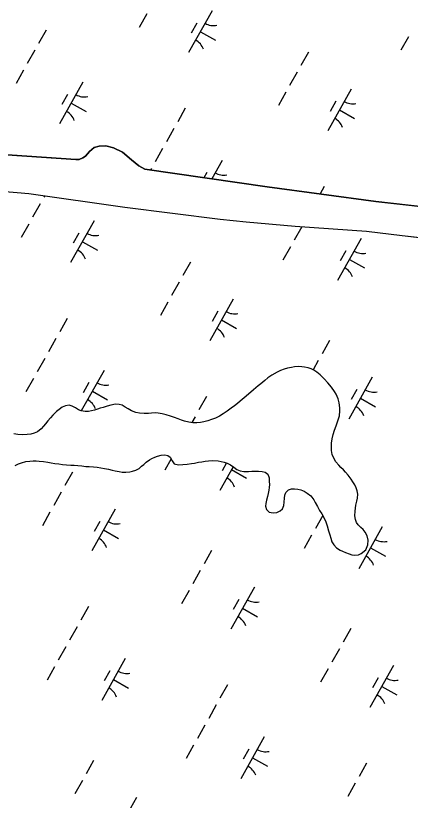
# Model space of a CAD drawing. Extents: x 3913936 to 3933962, y 195330 to 217741.
# Drawn here: x 3920052 to 3920463, y 204741 to 205558 of the extents above; entities that cross this region are included whole.
import ezdxf

# ---------------------------------------------------------------- set-up
doc = ezdxf.new("R2010")
doc.units = 0
doc.layers.add('V-TOPO-SHOR', color=7, linetype='Continuous')
doc.layers.add('V-WETL-SWMP', color=7, linetype='Continuous')

msp = doc.modelspace()

# ---------------------------------------------------------------- linework, layer by layer
at = {"layer": 'V-TOPO-SHOR'}
for points in [[(3920021.93, 205414.87), (3920114.46, 205408.75), (3920118.08, 205408.78), (3920121.95, 205410.37), (3920124.52, 205412.21), (3920128.62, 205416.91), (3920133.77, 205421.1), (3920138.93, 205422.7), (3920145.92, 205422.77), (3920153.71, 205420.77), (3920163.08, 205416.2), (3920172.48, 205408.25), (3920180.05, 205402.11), (3920186.3, 205398.54), (3920313.9, 205380.31), (3920427.23, 205365.05), (3920501.9, 205356.42)], [(3919975.63, 205380.75), (3920065.57, 205373.31), (3920165.69, 205358.96), (3920265, 205346.42), (3920292.22, 205343.57), (3920343.03, 205339.38), (3920417.41, 205334.12), (3920454.75, 205329.55), (3920508.42, 205323.32), (3920561.37, 205311.64), (3920666.24, 205286.98), (3920722.56, 205274.55), (3920757.09, 205265.81), (3920778.39, 205259.53), (3920787.49, 205255.73), (3920796.86, 205250.12), (3920805.74, 205242.69), (3920813.58, 205235.26), (3920818.55, 205229.87), (3920825.1, 205221.64), (3920829.84, 205214.17), (3920835.1, 205204.9), (3920847.73, 205181.09)]]:
    msp.add_lwpolyline(points, dxfattribs=at)
at = {"layer": 'V-WETL-SWMP'}
for p, q in [((3920256.54, 205563.58), (3920232.04, 205520)), ((3920188.44, 205560.23), (3920180.6, 205546.28)), ((3920240.5, 205550.8), (3920234.62, 205540.34)), ((3920083.53, 205543.49), (3920075.69, 205529.54)), ((3920244.29, 205541.79), (3920259.98, 205532.97)), ((3920461.22, 205536.47), (3920453.38, 205522.52)), ((3920071.77, 205522.57), (3920063.93, 205508.62)), ((3920356.96, 205520.56), (3920349.12, 205506.61)), ((3920060.01, 205501.65), (3920052.17, 205487.7)), ((3920345.2, 205499.64), (3920337.36, 205485.69)), ((3920121.93, 205489.29), (3920097.43, 205445.71)), ((3920401.54, 205482.08), (3920377.03, 205438.49)), ((3920105.9, 205476.51), (3920100.02, 205466.05)), ((3920333.44, 205478.72), (3920325.6, 205464.77)), ((3920109.68, 205467.5), (3920125.37, 205458.68)), ((3920385.5, 205469.29), (3920379.62, 205458.83)), ((3920228.53, 205461.98), (3920220.69, 205448.03)), ((3920389.28, 205460.28), (3920404.98, 205451.46)), ((3920216.77, 205441.06), (3920208.92, 205427.11)), ((3920138.93, 205422.7), (3920133.77, 205421.1)), ((3920145.92, 205422.77), (3920138.93, 205422.7)), ((3920153.71, 205420.77), (3920145.92, 205422.77)), ((3920114.46, 205408.75), (3920021.93, 205414.87)), ((3920128.62, 205416.91), (3920124.52, 205412.21)), ((3920133.77, 205421.1), (3920128.62, 205416.91)), ((3920163.08, 205416.19), (3920153.71, 205420.77)), ((3920172.48, 205408.25), (3920163.08, 205416.19)), ((3920205, 205420.14), (3920197.16, 205406.19)), ((3920118.08, 205408.78), (3920114.46, 205408.75)), ((3920121.95, 205410.37), (3920118.08, 205408.78)), ((3920124.52, 205412.21), (3920121.95, 205410.37)), ((3920180.05, 205402.11), (3920172.48, 205408.25)), ((3920266.93, 205407.79), (3920256.13, 205388.56)), ((3920186.3, 205398.54), (3920180.05, 205402.11)), ((3920313.9, 205380.31), (3920186.3, 205398.54)), ((3920193.24, 205399.22), (3920192.38, 205397.67)), ((3920250.9, 205395), (3920247.93, 205389.73)), ((3919975.63, 205380.75), (3920065.57, 205373.3)), ((3920065.57, 205373.3), (3920165.68, 205358.96)), ((3920427.23, 205365.05), (3920313.9, 205380.31)), ((3920373.52, 205380.47), (3920369.24, 205372.86)), ((3920082.04, 205370.95), (3920081.15, 205369.36)), ((3920501.9, 205356.42), (3920427.23, 205365.05)), ((3920077.23, 205362.39), (3920069.39, 205348.44)), ((3920165.68, 205358.96), (3920265, 205346.42)), ((3920065.47, 205341.47), (3920057.63, 205327.52)), ((3920133.56, 205344.83), (3920109.06, 205301.24)), ((3920265, 205346.42), (3920292.22, 205343.57)), ((3920292.22, 205343.57), (3920343.03, 205339.38)), ((3920117.53, 205332.04), (3920111.65, 205321.58)), ((3920350, 205338.63), (3920342.16, 205324.68)), ((3920343.03, 205339.38), (3920417.41, 205334.12)), ((3920417.41, 205334.12), (3920454.75, 205329.55)), ((3920411.93, 205326.28), (3920387.43, 205282.69)), ((3920454.75, 205329.55), (3920508.42, 205323.32)), ((3920121.31, 205323.03), (3920137, 205314.21)), ((3920338.24, 205317.71), (3920330.4, 205303.76)), ((3920395.89, 205313.49), (3920390.01, 205303.03)), ((3920233.99, 205301.8), (3920226.15, 205287.85)), ((3920399.68, 205304.48), (3920415.37, 205295.66)), ((3920222.22, 205280.88), (3920214.38, 205266.93)), ((3920210.46, 205259.96), (3920202.62, 205246.01)), ((3920278.56, 205263.32), (3920254.06, 205219.73)), ((3920262.53, 205250.53), (3920256.65, 205240.07)), ((3920105.55, 205243.22), (3920097.71, 205229.27)), ((3920266.31, 205241.52), (3920282, 205232.7)), ((3920093.79, 205222.3), (3920085.95, 205208.35)), ((3920378.98, 205220.29), (3920371.14, 205206.34)), ((3920082.03, 205201.38), (3920074.19, 205187.43)), ((3920342.29, 205192.86), (3920339.19, 205192.18)), ((3920346.56, 205193.03), (3920342.29, 205192.86)), ((3920349.93, 205192.8), (3920346.56, 205193.03)), ((3920353.04, 205192.44), (3920349.93, 205192.8)), ((3920367.22, 205199.37), (3920361.77, 205189.66)), ((3920143.96, 205189.03), (3920120.2, 205146.75)), ((3920324.23, 205187), (3920318.95, 205183.97)), ((3920327.96, 205188.97), (3920324.23, 205187)), ((3920331.57, 205190.3), (3920327.96, 205188.97)), ((3920335.32, 205191.24), (3920331.57, 205190.3)), ((3920339.19, 205192.18), (3920335.32, 205191.24)), ((3920356.67, 205191.57), (3920353.04, 205192.44)), ((3920359.65, 205190.69), (3920356.67, 205191.57)), ((3920362.77, 205189.17), (3920359.65, 205190.69)), ((3920365.64, 205187.13), (3920362.77, 205189.17)), ((3920369.29, 205184.31), (3920365.64, 205187.13)), ((3920070.27, 205180.46), (3920062.43, 205166.51)), ((3920311.5, 205178.47), (3920307.26, 205175.06)), ((3920314.71, 205181.09), (3920311.5, 205178.47)), ((3920318.95, 205183.97), (3920314.71, 205181.09)), ((3920373.21, 205180.34), (3920369.29, 205184.31)), ((3920377.26, 205175.98), (3920373.21, 205180.34)), ((3920423.56, 205181.81), (3920399.06, 205138.22)), ((3920127.92, 205176.24), (3920122.04, 205165.78)), ((3920299.68, 205168.78), (3920294.54, 205164.33)), ((3920304.69, 205172.97), (3920299.68, 205168.78)), ((3920307.26, 205175.06), (3920304.69, 205172.97)), ((3920381.05, 205171.48), (3920377.26, 205175.98)), ((3920384.2, 205167.11), (3920381.05, 205171.48)), ((3920407.52, 205169.03), (3920401.64, 205158.56)), ((3920131.71, 205167.23), (3920147.4, 205158.41)), ((3920250.55, 205161.71), (3920242.71, 205147.76)), ((3920289.92, 205160.41), (3920285.94, 205156.88)), ((3920294.54, 205164.33), (3920289.92, 205160.41)), ((3920385.78, 205164.28), (3920384.2, 205167.11)), ((3920387.9, 205159.25), (3920385.78, 205164.28)), ((3920103.65, 205152.07), (3920100.17, 205150.74)), ((3920107.53, 205152.62), (3920103.65, 205152.07)), ((3920110.51, 205151.87), (3920107.53, 205152.62)), ((3920150.88, 205152.9), (3920147.13, 205151.82)), ((3920155.92, 205153.72), (3920150.88, 205152.9)), ((3920159.67, 205153.5), (3920155.92, 205153.72)), ((3920162.79, 205152.62), (3920159.67, 205153.5)), ((3920166.04, 205150.84), (3920162.79, 205152.62)), ((3920279.91, 205152.16), (3920276.31, 205149.67)), ((3920282.99, 205154.52), (3920279.91, 205152.16)), ((3920285.94, 205156.88), (3920282.99, 205154.52)), ((3920389.1, 205155.12), (3920387.9, 205159.25)), ((3920389.54, 205150.08), (3920389.1, 205155.12)), ((3920411.31, 205160.01), (3920427, 205151.19)), ((3920094.52, 205146.29), (3920090.67, 205142.5)), ((3920096.96, 205148.38), (3920094.52, 205146.29)), ((3920100.17, 205150.74), (3920096.96, 205148.38)), ((3920114.15, 205149.96), (3920110.51, 205151.87)), ((3920117.15, 205147.79), (3920114.15, 205149.96)), ((3920120, 205146.78), (3920117.15, 205147.79)), ((3920124.15, 205146.17), (3920120, 205146.78)), ((3920127.77, 205146.34), (3920124.15, 205146.17)), ((3920130.88, 205146.75), (3920127.77, 205146.34)), ((3920134.1, 205147.56), (3920130.88, 205146.75)), ((3920137.07, 205148.49), (3920134.1, 205147.56)), ((3920139.91, 205149.56), (3920137.07, 205148.49)), ((3920142.88, 205150.49), (3920139.91, 205149.56)), ((3920147.13, 205151.82), (3920142.88, 205150.49)), ((3920169.03, 205149.05), (3920166.04, 205150.84)), ((3920172.67, 205147.02), (3920169.03, 205149.05)), ((3920177.22, 205145.25), (3920172.67, 205147.02)), ((3920180.98, 205144.51), (3920177.22, 205145.25)), ((3920185.77, 205144.03), (3920180.98, 205144.51)), ((3920190.17, 205144.2), (3920185.77, 205144.03)), ((3920193.53, 205144.49), (3920190.17, 205144.2)), ((3920197.15, 205144.66), (3920193.53, 205144.49)), ((3920200.39, 205144.43), (3920197.15, 205144.66)), ((3920204.54, 205143.82), (3920200.39, 205144.43)), ((3920208.82, 205142.57), (3920204.54, 205143.82)), ((3920268.21, 205143.77), (3920264.35, 205141.27)), ((3920272.19, 205146.52), (3920268.21, 205143.77)), ((3920276.31, 205149.67), (3920272.19, 205146.52)), ((3920389.23, 205141.8), (3920389.7, 205146.98)), ((3920389.7, 205146.98), (3920389.54, 205150.08)), ((3920085.42, 205136.49), (3920082.99, 205133.5)), ((3920087.98, 205139.49), (3920085.42, 205136.49)), ((3920090.67, 205142.5), (3920087.98, 205139.49)), ((3920213.23, 205141.31), (3920208.82, 205142.57)), ((3920217.26, 205139.93), (3920213.23, 205141.31)), ((3920221.15, 205138.41), (3920217.26, 205139.93)), ((3920224.66, 205137.28), (3920221.15, 205138.41)), ((3920227.77, 205136.01), (3920224.66, 205137.28)), ((3920232.31, 205135.02), (3920227.77, 205136.01)), ((3920238.79, 205140.79), (3920235.35, 205134.67)), ((3920251.97, 205136.37), (3920247.84, 205135.43)), ((3920255.84, 205137.7), (3920251.97, 205136.37)), ((3920259.97, 205139.29), (3920255.84, 205137.7)), ((3920264.35, 205141.27), (3920259.97, 205139.29)), ((3920385.96, 205131.41), (3920387.72, 205136.48)), ((3920387.72, 205136.48), (3920389.23, 205141.8)), ((3920078.51, 205128.02), (3920074.53, 205125)), ((3920080.81, 205130.76), (3920078.51, 205128.02)), ((3920082.99, 205133.5), (3920080.81, 205130.76)), ((3920236.46, 205134.54), (3920232.31, 205135.02)), ((3920240.47, 205134.45), (3920236.46, 205134.54)), ((3920244.61, 205134.88), (3920240.47, 205134.45)), ((3920247.84, 205135.43), (3920244.61, 205134.88)), ((3920384.06, 205126.74), (3920385.96, 205131.41)), ((3920054.11, 205122.22), (3920049.7, 205122.83)), ((3920058.9, 205121.88), (3920054.11, 205122.22)), ((3920063.68, 205122.06), (3920058.9, 205121.88)), ((3920067.69, 205122.61), (3920063.68, 205122.06)), ((3920071.05, 205123.55), (3920067.69, 205122.61)), ((3920074.53, 205125), (3920071.05, 205123.55)), ((3920381.69, 205117.65), (3920382.68, 205122.19)), ((3920382.68, 205122.19), (3920384.06, 205126.74)), ((3920380.86, 205109.49), (3920380.95, 205113.25)), ((3920380.95, 205113.25), (3920381.69, 205117.65)), ((3920381.15, 205105.48), (3920380.86, 205109.49)), ((3920381.71, 205101.48), (3920381.15, 205105.48)), ((3920187.67, 205093.32), (3920191.14, 205095.81)), ((3920191.14, 205095.81), (3920193.84, 205097.39)), ((3920193.84, 205097.39), (3920196.68, 205098.71)), ((3920196.68, 205098.71), (3920199.78, 205099.52)), ((3920199.78, 205099.52), (3920203.39, 205100.59)), ((3920203.39, 205100.59), (3920207.27, 205101.01)), ((3920207.27, 205101.01), (3920210.38, 205100.39)), ((3920214.02, 205096.72), (3920207.43, 205085)), ((3920210.38, 205100.39), (3920212.98, 205098.74)), ((3920212.98, 205098.74), (3920214.96, 205094.87)), ((3920214.96, 205094.87), (3920217.06, 205091.66)), ((3920249.26, 205094.55), (3920252.88, 205094.84)), ((3920252.88, 205094.84), (3920257.4, 205095.14)), ((3920257.4, 205095.14), (3920262.71, 205094.67)), ((3920383.3, 205097.48), (3920381.71, 205101.48)), ((3920385.4, 205093.88), (3920383.3, 205097.48)), ((3920051.43, 205090.11), (3920054.65, 205091.69)), ((3920054.65, 205091.69), (3920057.75, 205092.75)), ((3920057.75, 205092.75), (3920062.52, 205094.09)), ((3920062.52, 205094.09), (3920066.4, 205094.39)), ((3920066.4, 205094.39), (3920069.89, 205094.68)), ((3920069.89, 205094.68), (3920073.13, 205094.71)), ((3920073.13, 205094.71), (3920076.23, 205094.61)), ((3920076.23, 205094.61), (3920080.64, 205094.13)), ((3920080.64, 205094.13), (3920085.18, 205093.27)), ((3920085.18, 205093.27), (3920088.68, 205092.78)), ((3920088.68, 205092.78), (3920092.69, 205092.18)), ((3920092.69, 205092.18), (3920096.84, 205091.57)), ((3920096.84, 205091.57), (3920100.73, 205091.08)), ((3920100.73, 205091.08), (3920104.74, 205090.73)), ((3920104.74, 205090.73), (3920109.14, 205090.39)), ((3920109.14, 205090.39), (3920112.64, 205090.29)), ((3920112.64, 205090.29), (3920116.66, 205089.81)), ((3920116.66, 205089.81), (3920120.67, 205089.46)), ((3920120.67, 205089.46), (3920124.82, 205088.98)), ((3920124.82, 205088.98), (3920128.57, 205088.76)), ((3920128.57, 205088.76), (3920132.85, 205088.41)), ((3920132.85, 205088.41), (3920136.86, 205088.19)), ((3920136.86, 205088.19), (3920140.62, 205087.58)), ((3920140.62, 205087.58), (3920144.25, 205086.96)), ((3920144.25, 205086.96), (3920148.66, 205085.97)), ((3920177.13, 205085.2), (3920180.48, 205086.91)), ((3920180.48, 205086.91), (3920183.05, 205089.14)), ((3920183.05, 205089.14), (3920185.49, 205091.1)), ((3920185.49, 205091.1), (3920187.67, 205093.32)), ((3920217.06, 205091.66), (3920221.47, 205090.53)), ((3920221.47, 205090.53), (3920225.87, 205090.83)), ((3920225.87, 205090.83), (3920230.65, 205091.39)), ((3920230.65, 205091.39), (3920235.18, 205091.95)), ((3920235.18, 205091.95), (3920238.15, 205092.5)), ((3920238.15, 205092.5), (3920242.54, 205093.45)), ((3920242.54, 205093.45), (3920245.77, 205093.86)), ((3920245.77, 205093.86), (3920249.26, 205094.55)), ((3920262.71, 205094.67), (3920265.95, 205094.18)), ((3920278.39, 205088.72), (3920264.46, 205063.93)), ((3920265.95, 205094.18), (3920269.2, 205093.57)), ((3920271.72, 205092.61), (3920267.04, 205084.27)), ((3920269.2, 205093.57), (3920272.18, 205092.43)), ((3920272.18, 205092.43), (3920275.69, 205090.65)), ((3920275.69, 205090.65), (3920279.08, 205088.22)), ((3920279.08, 205088.22), (3920282.34, 205085.93)), ((3920388.67, 205090.15), (3920385.4, 205093.88)), ((3920390.9, 205087.72), (3920388.67, 205090.15)), ((3920393.38, 205085.41), (3920390.9, 205087.72)), ((3920111.01, 205083.04), (3920103.17, 205069.09)), ((3920148.66, 205085.97), (3920152.55, 205085.1)), ((3920152.55, 205085.1), (3920155.53, 205084.48)), ((3920155.53, 205084.48), (3920159.55, 205083.61)), ((3920159.55, 205083.61), (3920162.79, 205083.12)), ((3920162.79, 205083.12), (3920166.67, 205082.9)), ((3920166.67, 205082.9), (3920170.68, 205083.33)), ((3920170.68, 205083.33), (3920173.65, 205084.13)), ((3920173.65, 205084.13), (3920177.13, 205085.2)), ((3920276.71, 205085.72), (3920292.4, 205076.9)), ((3920282.34, 205085.93), (3920285.71, 205084.53)), ((3920285.71, 205084.53), (3920289.73, 205083.67)), ((3920289.73, 205083.67), (3920294.39, 205083.84)), ((3920294.39, 205083.84), (3920298.01, 205084)), ((3920298.01, 205084), (3920301.9, 205084.17)), ((3920301.9, 205084.17), (3920305, 205084.07)), ((3920305, 205084.07), (3920308.76, 205083.58)), ((3920308.76, 205083.58), (3920311.87, 205082.97)), ((3920311.87, 205082.97), (3920314.61, 205081.05)), ((3920314.61, 205081.05), (3920315.94, 205077.05)), ((3920395.73, 205083.1), (3920393.38, 205085.41)), ((3920398.48, 205079.76), (3920395.73, 205083.1)), ((3920401.62, 205075.65), (3920398.48, 205079.76)), ((3920315.94, 205077.05), (3920316.1, 205073.3)), ((3920316.1, 205073.3), (3920316.26, 205070.2)), ((3920403.33, 205073.08), (3920401.62, 205075.65)), ((3920405.17, 205069.86), (3920403.33, 205073.08)), ((3920099.25, 205062.12), (3920091.41, 205048.17)), ((3920315.67, 205064.11), (3920315.05, 205060.87)), ((3920316.16, 205067.09), (3920315.67, 205064.11)), ((3920316.26, 205070.2), (3920316.16, 205067.09)), ((3920333.55, 205061.82), (3920336.11, 205064.56)), ((3920336.11, 205064.56), (3920339.21, 205065.62)), ((3920339.21, 205065.62), (3920342.31, 205065.65)), ((3920342.31, 205065.65), (3920345.81, 205065.43)), ((3920345.81, 205065.43), (3920349.18, 205064.55)), ((3920349.18, 205064.55), (3920352.69, 205063.29)), ((3920352.69, 205063.29), (3920355.69, 205061.25)), ((3920406.62, 205066.64), (3920405.17, 205069.86)), ((3920407.69, 205063.55), (3920406.62, 205066.64)), ((3920408.37, 205059.93), (3920407.69, 205063.55)), ((3920314.31, 205057.49), (3920313.18, 205053.86)), ((3920315.05, 205060.87), (3920314.31, 205057.49)), ((3920331.7, 205051.83), (3920331.92, 205055.98)), ((3920331.92, 205055.98), (3920332.41, 205058.96)), ((3920332.41, 205058.96), (3920333.55, 205061.82)), ((3920355.69, 205061.25), (3920359.34, 205058.18)), ((3920359.34, 205058.18), (3920362.48, 205054.06)), ((3920362.48, 205054.06), (3920364.06, 205051.36)), ((3920407.53, 205052.93), (3920408.15, 205056.04)), ((3920408.15, 205056.04), (3920408.37, 205059.93)), ((3920312.56, 205050.49), (3920312.2, 205047.51)), ((3920312.2, 205047.51), (3920313.27, 205044.03)), ((3920313.18, 205053.86), (3920312.56, 205050.49)), ((3920329.96, 205044.96), (3920331.22, 205048.33)), ((3920331.22, 205048.33), (3920331.7, 205051.83)), ((3920364.06, 205051.36), (3920366.3, 205047.24)), ((3920366.3, 205047.24), (3920368.54, 205043.12)), ((3920405.92, 205045.41), (3920406.4, 205048.78)), ((3920406.4, 205048.78), (3920407.53, 205052.93)), ((3920087.49, 205041.2), (3920079.65, 205027.25)), ((3920155.59, 205044.56), (3920131.09, 205000.97)), ((3920313.27, 205044.03), (3920316.01, 205041.33)), ((3920316.01, 205041.33), (3920320.16, 205040.47)), ((3920320.16, 205040.47), (3920324.17, 205040.89)), ((3920324.17, 205040.89), (3920327.65, 205042.74)), ((3920327.65, 205042.74), (3920329.96, 205044.96)), ((3920371.82, 205038), (3920364.19, 205024.41)), ((3920368.54, 205043.12), (3920370.9, 205039.65)), ((3920370.9, 205039.65), (3920373.14, 205035.66)), ((3920405.47, 205037.64), (3920405.69, 205042.3)), ((3920405.9, 205033.76), (3920405.47, 205037.64)), ((3920405.69, 205042.3), (3920405.92, 205045.41)), ((3920139.55, 205031.78), (3920133.67, 205021.32)), ((3920373.14, 205035.66), (3920374.99, 205031.27)), ((3920374.99, 205031.27), (3920376.45, 205027.02)), ((3920407.09, 205030.54), (3920405.9, 205033.76)), ((3920408.8, 205027.97), (3920407.09, 205030.54)), ((3920143.34, 205022.76), (3920159.03, 205013.94)), ((3920376.45, 205027.02), (3920377.92, 205021.98)), ((3920377.92, 205021.98), (3920379.26, 205017.86)), ((3920411.54, 205025.53), (3920408.8, 205027.97)), ((3920433.95, 205026.01), (3920409.45, 204982.42)), ((3920413.89, 205023.23), (3920411.54, 205025.53)), ((3920416.24, 205020.4), (3920413.89, 205023.23)), ((3920360.27, 205017.44), (3920352.43, 205003.49)), ((3920379.26, 205017.86), (3920380.19, 205014.37)), ((3920380.19, 205014.37), (3920381.52, 205010.5)), ((3920418.09, 205016.54), (3920416.24, 205020.4)), ((3920419.17, 205012.02), (3920418.09, 205016.54)), ((3920381.52, 205010.5), (3920383.37, 205007.41)), ((3920383.37, 205007.41), (3920386.37, 205004.33)), ((3920416.67, 205002.16), (3920418.83, 205007.23)), ((3920418.83, 205007.23), (3920419.17, 205012.02)), ((3920256.01, 205001.53), (3920248.17, 204987.59)), ((3920386.37, 205004.33), (3920389.89, 205001.91)), ((3920389.89, 205001.91), (3920392.62, 205000.64)), ((3920392.62, 205000.64), (3920395.61, 204999.24)), ((3920395.61, 204999.24), (3920399.37, 204997.86)), ((3920399.37, 204997.86), (3920402.36, 204996.98)), ((3920402.36, 204996.98), (3920405.47, 204996.49)), ((3920405.47, 204996.49), (3920409.21, 204997.04)), ((3920409.21, 204997.04), (3920412.05, 204998.23)), ((3920412.05, 204998.23), (3920416.67, 205002.16)), ((3920421.7, 205004.22), (3920437.39, 204995.39)), ((3920244.25, 204980.61), (3920236.41, 204966.66)), ((3920232.49, 204959.69), (3920224.65, 204945.74)), ((3920300.59, 204963.05), (3920276.09, 204919.46)), ((3920284.55, 204950.27), (3920278.67, 204939.81)), ((3920127.58, 204942.95), (3920119.74, 204929.01)), ((3920288.34, 204941.26), (3920304.03, 204932.43)), ((3920115.82, 204922.03), (3920107.98, 204908.08)), ((3920401.01, 204920.02), (3920393.17, 204906.08)), ((3920104.06, 204901.11), (3920096.22, 204887.16)), ((3920389.25, 204899.1), (3920381.41, 204885.16)), ((3920165.98, 204888.76), (3920141.48, 204845.17)), ((3920092.3, 204880.19), (3920084.46, 204866.24)), ((3920149.95, 204875.98), (3920144.07, 204865.52)), ((3920377.49, 204878.18), (3920369.65, 204864.23)), ((3920445.58, 204881.54), (3920421.08, 204837.95)), ((3920153.73, 204866.97), (3920169.42, 204858.14)), ((3920429.55, 204868.76), (3920423.67, 204858.3)), ((3920272.58, 204861.44), (3920264.73, 204847.5)), ((3920433.33, 204859.75), (3920449.02, 204850.93)), ((3920260.81, 204840.52), (3920252.97, 204826.57)), ((3920249.05, 204819.6), (3920241.21, 204805.65)), ((3920310.98, 204807.25), (3920286.48, 204763.66)), ((3920237.29, 204798.68), (3920229.45, 204784.73)), ((3920294.95, 204794.47), (3920289.06, 204784.01)), ((3920298.73, 204785.46), (3920314.42, 204776.64)), ((3920133.04, 204782.77), (3920125.2, 204768.83)), ((3920417.57, 204779.93), (3920409.73, 204765.99)), ((3920121.28, 204761.85), (3920113.44, 204747.91)), ((3920405.81, 204759.01), (3920397.97, 204745.07)), ((3920177.61, 204744.29), (3920153.11, 204700.7))]:
    msp.add_line(p, q, dxfattribs=at)
for centre, start, end in [((3920258.03, 205565.75), 239.88608, 281.42974), ((3920230.96, 205517.6), 19.88608, 61.42973), ((3920123.43, 205491.46), 239.88608, 281.42974), ((3920403.03, 205484.24), 239.88608, 281.42974), ((3920096.36, 205443.31), 19.88608, 61.42973), ((3920375.96, 205436.09), 19.88608, 61.42973), ((3920268.42, 205409.95), 239.88608, 281.42974), ((3920135.06, 205346.99), 239.88608, 281.42974), ((3920107.99, 205298.84), 19.88608, 61.42973), ((3920413.42, 205328.44), 239.88608, 281.42974), ((3920386.35, 205280.29), 19.88608, 61.42973), ((3920280.05, 205265.49), 239.88608, 281.42974), ((3920252.98, 205217.33), 19.88608, 61.42973), ((3920145.45, 205191.2), 239.88608, 281.42974), ((3920425.05, 205183.98), 239.88608, 281.42974), ((3920118.38, 205143.04), 19.88608, 61.42973), ((3920397.98, 205135.82), 19.88608, 61.42973), ((3920263.38, 205061.53), 19.88608, 61.42973), ((3920157.08, 205046.73), 239.88608, 281.42974), ((3920130.01, 204998.57), 19.88608, 61.42973), ((3920435.45, 205028.18), 239.88608, 281.42974), ((3920408.38, 204980.02), 19.88608, 61.42973), ((3920302.08, 204965.22), 239.88608, 281.42974), ((3920275.01, 204917.06), 19.88608, 61.42973), ((3920167.47, 204890.93), 239.88608, 281.42974), ((3920447.08, 204883.71), 239.88608, 281.42974), ((3920140.4, 204842.77), 19.88608, 61.42973), ((3920420.01, 204835.55), 19.88608, 61.42973), ((3920312.47, 204809.42), 239.88608, 281.42974), ((3920285.4, 204761.26), 19.88608, 61.42973)]:
    msp.add_arc(centre, 17.62, start, end, dxfattribs=at)

doc.saveas('drawing.dxf')
